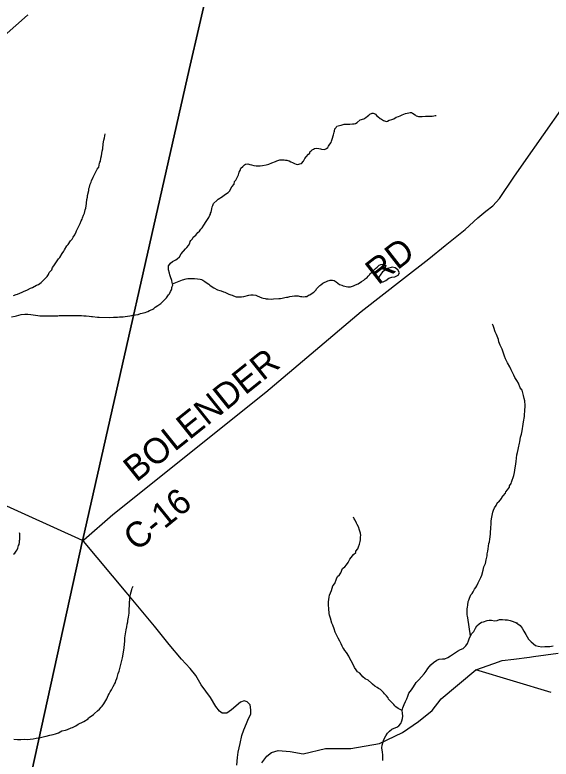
# Model space of a CAD drawing. Extents: x 1310247 to 1664935, y 235267 to 584339.
# Drawn here: x 1499619 to 1505968, y 302982 to 311789 of the extents above; entities that cross this region are included whole.
import ezdxf

# ---------------------------------------------------------------- set-up
doc = ezdxf.new("R2010")
doc.units = 0
for name, color, linetype in [('GM_X_County_Road', 7, 'Continuous'), ('GM_X_County_Road_Text', 7, 'Continuous'), ('GM_X_Minor_Lake', 7, 'Continuous'), ('GM_X_Minor_River', 7, 'Continuous'), ('GM_X_Township', 7, 'Continuous'), ('GM_X_Township_ROW', 7, 'Continuous')]:
    doc.layers.add(name, color=color, linetype=linetype)

msp = doc.modelspace()

# ---------------------------------------------------------------- linework, layer by layer
at = {"layer": 'GM_X_County_Road'}
for points in [[(1500420.2, 305569.3), (1500435.9, 305577.2), (1500778.1, 305877.4), (1502591.2, 307324.3), (1503125.5, 307778.6), (1503719.3, 308279.8), (1504222, 308669.1), (1504519.2, 308904.1), (1504712, 309061.6), (1504948.9, 309250.8), (1505102.6, 309388.6), (1505196.3, 309465.1), (1505278.4, 309529.8), (1505356, 309618.2), (1505528.1, 309869.3), (1505646.9, 310037), (1506109.6, 310702.7), (1506286.8, 310958.3), (1506381, 311067), (1506661.2, 311316.5), (1506842.3, 311460.9), (1507014.1, 311587.2), (1507111.6, 311672.1), (1507345.2, 311858.2)], [(1499312.9, 311387.3), (1499770, 311785.2), (1499774.7, 311789.3)], [(1500420.2, 305569.3), (1499016.2, 306204.8)], [(1502245.3, 302909.3), (1502256.9, 303003.1), (1502264.7, 303063.9), (1502286.6, 303166.7), (1502307.5, 303261.9), (1502330.3, 303329.6), (1502361.6, 303405.8), (1502387, 303462.5), (1502411.5, 303515.8), (1502412.4, 303566.6), (1502403.9, 303624.1), (1502370.9, 303662.2), (1502334.5, 303670.7), (1502291.4, 303655.4), (1502185.3, 303565.8), (1502127.1, 303528.1), (1502073.9, 303526.8), (1502043.4, 303550.5), (1501997.7, 303605.5), (1501934.5, 303712.5), (1501824.1, 303863.1), (1501761.4, 303970.9), (1501693.7, 304053.7), (1501593.3, 304166.6), (1501445.3, 304339.6), (1501272.3, 304555.4), (1500938.6, 304956.7), (1500429.7, 305560), (1500420.2, 305569.3)]]:
    msp.add_lwpolyline(points, dxfattribs=at)
at = {"layer": 'GM_X_Minor_Lake'}
for points in [[(1504116.3, 308689.6), (1504156.7, 308709), (1504173.3, 308738.7), (1504153.9, 308773.2), (1504122.3, 308797.8), (1504084.4, 308802.5), (1504036.1, 308787.3), (1503990, 308762.4)], [(1503990, 308762.4), (1503971.3, 308750.4), (1503944.6, 308710.7), (1503923.9, 308673), (1503937.1, 308628.7), (1503979.2, 308631.9), (1504009.5, 308647.4), (1504048, 308672.8), (1504084.2, 308684.2), (1504116.3, 308689.6)]]:
    msp.add_lwpolyline(points, dxfattribs=at)
at = {"layer": 'GM_X_Minor_River'}
for points in [[(1502755.8, 310073), (1502773.9, 310074.8), (1502786, 310074.7), (1502808.1, 310072.4), (1502822.1, 310070.2), (1502838.1, 310070), (1502852.2, 310067.8), (1502866.2, 310061.6), (1502888.1, 310051.3), (1502908.1, 310041), (1502928, 310028.7), (1502950.1, 310024.4), (1502970.1, 310020.2), (1502994.3, 310025.9), (1503012.4, 310031.7), (1503036.8, 310059.5), (1503053.3, 310089.5), (1503069.6, 310109.3), (1503094, 310141.2), (1503110.2, 310153), (1503112.4, 310167.1), (1503124.6, 310177), (1503140.8, 310190.8), (1503155, 310200.7), (1503167.1, 310208.6), (1503193.3, 310210.2), (1503217.3, 310208), (1503239.4, 310203.7), (1503251.4, 310201.5), (1503279.4, 310197.1), (1503291.5, 310201), (1503309.7, 310208.8), (1503323.9, 310220.7), (1503332.1, 310234.6), (1503348.5, 310258.6), (1503364.7, 310278.5), (1503366.9, 310294.5), (1503379.4, 310328.5), (1503385.8, 310356.5), (1503389.9, 310370.5), (1503398.4, 310402.6), (1503404.5, 310414.6), (1503408.9, 310442.6), (1503423.1, 310458.5), (1503431.3, 310470.5), (1503463.6, 310482.1), (1503483.7, 310485.9), (1503517.9, 310495.5), (1503536, 310497.3), (1503586.2, 310496.7), (1503616.4, 310498.3), (1503636.5, 310500.1), (1503650.6, 310503.9), (1503672.8, 310515.7), (1503709.3, 310547.4), (1503749.7, 310561), (1503773.9, 310576.7), (1503796.2, 310590.5), (1503808.4, 310604.4), (1503822.6, 310614.3), (1503850.8, 310626), (1503862.9, 310627.9), (1503874.9, 310623.7), (1503890.8, 310613.5), (1503902.7, 310597.2), (1503918.6, 310587), (1503942.5, 310564.6), (1503958.4, 310554.4), (1503982.3, 310538), (1504006.3, 310529.7), (1504018.4, 310529.5), (1504032.5, 310533.4), (1504052.7, 310543.2), (1504082.9, 310550.8), (1504105.1, 310560.6), (1504133.4, 310580.3), (1504161.7, 310588), (1504179.8, 310595.8), (1504206, 310605.5), (1504244.4, 310621.1), (1504282.6, 310630.7), (1504300.8, 310634.5), (1504314.8, 310634.3), (1504328.8, 310626.1), (1504356.7, 310605.7), (1504370.6, 310593.5), (1504384.6, 310589.3), (1504396.6, 310587.1), (1504430.7, 310586.7), (1504442.8, 310588.6), (1504481, 310590.1), (1504515.1, 310589.7), (1504527.2, 310591.5), (1504545.3, 310591.3), (1504559.3, 310591.1), (1504579.4, 310594.9), (1504593.5, 310596.8), (1504605.6, 310598.6)], [(1499604.1, 308468.9), (1499636.3, 308478.5), (1499650.4, 308484.4), (1499678.7, 308498.1), (1499707, 308509.8), (1499723.1, 308517.6), (1499767.5, 308537.2), (1499805.9, 308554.8), (1499826.1, 308564.6), (1499876.6, 308592), (1499898.8, 308599.8), (1499929.2, 308623.5), (1500000.3, 308693), (1500016.7, 308718.9), (1500025, 308740.9), (1500057.5, 308772.6), (1500063.9, 308800.6), (1500082.1, 308818.5), (1500112.8, 308866.3), (1500137.4, 308902.2), (1500151.6, 308920.1), (1500178.3, 308965.9), (1500198.7, 308991.8), (1500206.9, 309007.8), (1500235.6, 309055.6), (1500249.8, 309073.5), (1500278.5, 309117.4), (1500298.8, 309135.2), (1500311.1, 309157.1), (1500327.5, 309185), (1500343.9, 309221), (1500350.1, 309233), (1500368.7, 309274.9), (1500385.1, 309304.8), (1500391.3, 309318.8), (1500405.7, 309350.8), (1500414, 309372.8), (1500420.2, 309386.8), (1500432.7, 309420.8), (1500443, 309442.8), (1500451.4, 309480.8), (1500457.7, 309500.8), (1500466.4, 309557), (1500468.6, 309575), (1500472.9, 309593), (1500473, 309605.1), (1500477.4, 309633.1), (1500479.6, 309653.2), (1500494.3, 309709.3), (1500494.6, 309735.4), (1500502.8, 309751.3), (1500511.3, 309787.4), (1500521.6, 309811.4), (1500525.8, 309827.4), (1500544.4, 309867.3), (1500558.7, 309891.3), (1500565, 309909.3), (1500593.7, 309963.2), (1500612.1, 309989), (1500620.6, 310033.1), (1500626.8, 310047.1), (1500631, 310059.1), (1500637.4, 310095.2), (1500643.8, 310121.2), (1500652.5, 310177.4), (1500658.8, 310203.4), (1500665.5, 310263.6), (1500672.1, 310307.7), (1500678.4, 310333.7), (1500687, 310381.8)], [(1501079.5, 308243.7), (1501107.7, 308255.4), (1501125.8, 308259.2), (1501141.9, 308263), (1501162.1, 308268.8), (1501180.2, 308274.6), (1501194.4, 308280.5), (1501214.6, 308292.3), (1501226.7, 308296.1), (1501250.9, 308305.9), (1501263, 308313.8), (1501279.3, 308329.6), (1501311.7, 308351.3), (1501346.1, 308373), (1501366.4, 308394.8), (1501384.6, 308408.7), (1501400.9, 308428.5), (1501415.2, 308442.4), (1501439.7, 308476.3), (1501449.9, 308490.2), (1501462.2, 308514.2), (1501474.5, 308534.1), (1501478.7, 308548.1), (1501478.8, 308562.2), (1501483, 308576.2), (1501489.2, 308590.2), (1501481.6, 308624.4), (1501475.8, 308646.6), (1501462.3, 308688.9), (1501456.4, 308703), (1501454.5, 308715.1), (1501448.7, 308733.3), (1501439.1, 308771.6), (1501437.4, 308789.6), (1501439.7, 308819.8), (1501452, 308837.7), (1501460.2, 308849.6), (1501486.5, 308869.4), (1501524.9, 308889), (1501541.1, 308900.9), (1501567.5, 308924.6), (1501590, 308960.5), (1501640.9, 309020.1), (1501653.2, 309038.1), (1501675.5, 309061.9), (1501691.9, 309087.8), (1501694.1, 309105.9), (1501704.3, 309117.8), (1501722.6, 309139.7), (1501730.9, 309157.6), (1501761.3, 309183.4), (1501783.8, 309215.2), (1501804, 309229), (1501820.4, 309253), (1501836.6, 309268.8), (1501855.1, 309300.7), (1501885.7, 309342.5), (1501908.2, 309380.4), (1501916.4, 309392.4), (1501928.8, 309418.3), (1501934.9, 309430.3), (1501937.1, 309444.3), (1501941.3, 309456.3), (1501949.7, 309492.4), (1501956.1, 309518.4), (1501962.2, 309532.4), (1501972.6, 309558.4), (1502013.2, 309598.1), (1502027.4, 309608), (1502076, 309639.5), (1502102.3, 309659.2), (1502144.8, 309686.8), (1502159.1, 309702.8), (1502189.8, 309754.6), (1502216.3, 309786.4), (1502220.6, 309816.5), (1502236.9, 309832.4), (1502253.4, 309872.3), (1502265.8, 309896.3), (1502276.2, 309926.3), (1502286.5, 309948.2), (1502294.8, 309974.3), (1502317.1, 309994.1), (1502337.4, 310013.9), (1502351.6, 310023.8), (1502375.7, 310025.5), (1502387.8, 310023.3), (1502401.8, 310019.1), (1502421.8, 310012.9), (1502449.8, 310006.5), (1502477.9, 310004.1), (1502502, 310001.8), (1502522.1, 310001.6), (1502552.2, 310007.2), (1502594.5, 310014.8), (1502624.7, 310022.4), (1502661.1, 310038), (1502703.4, 310055.6), (1502719.6, 310061.4), (1502733.7, 310067.3), (1502755.8, 310073)], [(1501485.6, 308608.2), (1501604.4, 308653), (1501648.7, 308664.5), (1501666.9, 308668.3), (1501682.9, 308670.1), (1501717.1, 308671.7), (1501745.2, 308671.3), (1501781.3, 308666.9), (1501811.4, 308660.5), (1501829.4, 308656.2), (1501845.4, 308650), (1501867.3, 308635.7), (1501883.2, 308623.4), (1501915.1, 308603), (1501929, 308592.8), (1501956.9, 308570.3), (1501976.8, 308558), (1502018.8, 308537.4), (1502044.8, 308529), (1502060.8, 308522.8), (1502090.7, 308510.4), (1502104.7, 308506.2), (1502128.7, 308497.9), (1502152.7, 308483.5), (1502174.7, 308477.2), (1502190.7, 308471), (1502208.7, 308464.8), (1502240.7, 308454.3), (1502260.7, 308452), (1502302.9, 308451.5), (1502331.1, 308457.2), (1502387.5, 308470.6), (1502413.7, 308478.3), (1502439.8, 308478), (1502471.9, 308473.5), (1502489.8, 308465.3), (1502543.8, 308442.5), (1502557.8, 308438.3), (1502581.8, 308432), (1502595.9, 308429.8), (1502619.9, 308427.5), (1502654.1, 308427.1), (1502680.2, 308428.8), (1502744.5, 308432), (1502762.6, 308433.8), (1502784.7, 308437.5), (1502800.8, 308439.3), (1502816.9, 308443.2), (1502837.1, 308449), (1502849.1, 308450.8), (1502873.3, 308456.5), (1502929.6, 308463.9), (1502955.7, 308463.5), (1502971.8, 308463.3), (1502983.8, 308459.2), (1502999.8, 308457), (1503015.9, 308456.8), (1503033.9, 308454.5), (1503056, 308456.3), (1503074.1, 308458.1), (1503096.4, 308471.8), (1503112.5, 308477.7), (1503138.9, 308497.4), (1503157.1, 308509.3), (1503187.5, 308535), (1503191.7, 308549), (1503203.9, 308558.9), (1503228.3, 308586.7), (1503242.5, 308596.6), (1503266.8, 308616.4), (1503280.9, 308622.2), (1503307.2, 308636), (1503325.3, 308641.8), (1503341.5, 308647.6), (1503353.5, 308649.5), (1503379.6, 308649.1), (1503397.7, 308646.9), (1503421.6, 308628.5), (1503461.4, 308599.9), (1503491.4, 308589.5), (1503507.4, 308583.3), (1503559.5, 308572.6), (1503575.5, 308570.4), (1503591.6, 308572.2), (1503605.7, 308574), (1503627.9, 308581.8), (1503654.1, 308595.5), (1503682.4, 308605.2), (1503722.9, 308634.8), (1503749.2, 308648.6), (1503767.4, 308666.4), (1503789.7, 308682.2), (1503802, 308698.1), (1503822.2, 308716), (1503826.4, 308730), (1503840.6, 308737.8), (1503858.9, 308757.7), (1503887.4, 308789.5), (1503907.6, 308805.3)], [(1503907.6, 308805.3), (1503934, 308827.1), (1503952.2, 308834.9), (1503972.3, 308838.7), (1503988.3, 308834.5), (1504000.3, 308832.3), (1504012.3, 308824.1)], [(1504012.3, 308824.1), (1503990, 308762.4)], [(1499581, 308216.1), (1499621.3, 308225.6), (1499639.4, 308229.4), (1499693.8, 308242.8), (1499738, 308246.3), (1499774.2, 308247.8), (1499806.2, 308243.4), (1499836.3, 308239), (1499864.4, 308234.7), (1499890.4, 308230.3), (1499916.5, 308228), (1499942.6, 308227.7), (1500010.9, 308226.8), (1500047, 308228.4), (1500093.2, 308229.8), (1500129.4, 308229.4), (1500145.5, 308231.2), (1500191.7, 308232.6), (1500406.5, 308230), (1500436.6, 308227.6), (1500464.7, 308227.2), (1500498.8, 308222.8), (1500524.9, 308220.5), (1500536.9, 308218.3), (1500597.1, 308213.5), (1500615.2, 308211.3), (1500735.6, 308209.8), (1500785.9, 308211.2), (1500808, 308210.9), (1500836.1, 308212.6), (1500858.2, 308214.3), (1500880.3, 308216), (1500902.4, 308217.8), (1500924.6, 308221.5), (1500950.7, 308223.2), (1500978.9, 308228.9), (1501003, 308232.6), (1501017.1, 308234.4), (1501047.3, 308238.1), (1501079.5, 308243.7)], [(1505015.6, 304441.9), (1504983, 304655), (1504977.2, 304675.1), (1504975.4, 304689.2), (1504973.5, 304705.3), (1504976.2, 304761.5), (1504976.4, 304779.5), (1504980.8, 304805.6), (1504985.3, 304847.7), (1504993.5, 304863.6), (1505001.8, 304885.6), (1505016.3, 304925.6), (1505034.6, 304943.5), (1505046.9, 304961.4), (1505061.3, 304995.3), (1505077.6, 305013.2), (1505087.9, 305031.1), (1505104.4, 305069.1), (1505120.8, 305101), (1505135.3, 305130.9), (1505147.6, 305158.9), (1505162.4, 305219), (1505172.9, 305257), (1505189.5, 305298.9), (1505200, 305341), (1505210.6, 305387), (1505212.9, 305411.1), (1505219.3, 305445.1), (1505221.6, 305471.2), (1505230.4, 305533.3), (1505238.7, 305555.3), (1505243.1, 305583.4), (1505251.8, 305643.5), (1505252.1, 305665.6), (1505254.7, 305713.8), (1505254.9, 305731.8), (1505257.2, 305755.9), (1505259.5, 305782), (1505259.7, 305802), (1505268.3, 305844.1), (1505277, 305904.2), (1505285.3, 305928.2), (1505299.7, 305954.2), (1505316.1, 305982.1), (1505332.6, 306018), (1505348.8, 306027.9), (1505381.4, 306067.6), (1505383.5, 306079.7), (1505401.8, 306099.5), (1505426.3, 306129.3), (1505430.5, 306145.3), (1505450.8, 306167.2), (1505475.3, 306199), (1505477.5, 306217), (1505493.9, 306245), (1505500.1, 306258.9), (1505527.1, 306336.9), (1505535.6, 306375), (1505540, 306403), (1505548.9, 306475.2), (1505555.2, 306505.3), (1505562.2, 306581.5), (1505568.6, 306611.5), (1505577, 306647.6), (1505587.5, 306685.6), (1505589.7, 306701.7), (1505593.9, 306719.7), (1505596.1, 306735.7), (1505606.9, 306793.8), (1505617.3, 306825.8), (1505625.8, 306867.9), (1505636.8, 306944.1), (1505643.1, 306974.1), (1505651.9, 307036.3), (1505654.2, 307060.4), (1505658.7, 307100.5), (1505659.5, 307168.8), (1505658.1, 307223), (1505650.4, 307249.2), (1505640.8, 307283.5), (1505625.5, 307347.9), (1505603.7, 307374.3), (1505580.3, 307432.8), (1505562.6, 307461.2), (1505536.9, 307499.7), (1505525.2, 307523.9), (1505495.8, 307590.6), (1505480.2, 307624.9), (1505450.6, 307673.5), (1505429.1, 307717.9), (1505417.4, 307752.2), (1505388.2, 307832.9), (1505366.7, 307879.4), (1505351.1, 307919.7), (1505343.4, 307946), (1505322, 308008.5), (1505306.3, 308036.8), (1505290.9, 308091.2), (1505283.1, 308113.4), (1505273.3, 308129.6)], [(1504206.6, 303557), (1504158.8, 303583.2), (1504130.9, 303599.6), (1504117, 303611.8), (1504105.2, 303630), (1504089.3, 303644.3), (1504075.4, 303658.5), (1504043.7, 303693), (1504039.8, 303707.1), (1504018, 303731.5), (1503996.2, 303753.8), (1503982.4, 303772.1), (1503946.6, 303806.6), (1503922.7, 303817), (1503908.7, 303829.2), (1503882.9, 303847.6), (1503855, 303870), (1503841.1, 303882.2), (1503803.3, 303914.8), (1503765.4, 303931.3), (1503737.6, 303955.8), (1503703.9, 303998.3), (1503674, 304016.8), (1503658.2, 304039), (1503638.5, 304067.4), (1503620.9, 304111.8), (1503581.6, 304180.5), (1503571.8, 304198.7), (1503544.2, 304245.2), (1503524.4, 304269.5), (1503512.6, 304287.7), (1503502.7, 304301.9), (1503494.9, 304320.1), (1503483.2, 304346.3), (1503467.5, 304378.6), (1503447.8, 304413), (1503412.5, 304485.7), (1503399, 304526), (1503383.4, 304566.4), (1503373.6, 304590.6), (1503356.3, 304651), (1503344.7, 304687.3), (1503340.9, 304705.4), (1503335.5, 304763.7), (1503332, 304805.9), (1503332.5, 304844), (1503341.1, 304898.1), (1503343.5, 304922.2), (1503357.8, 304950.1), (1503368.2, 304978.1), (1503384.9, 305034.1), (1503407.4, 305062), (1503426.1, 305115.9), (1503440.5, 305141.9), (1503462.8, 305163.7), (1503477.1, 305187.6), (1503499.8, 305237.5), (1503526.2, 305259.3), (1503544.6, 305283.1), (1503565, 305311), (1503583.5, 305348.9), (1503599.8, 305368.8), (1503628.3, 305402.6), (1503654.7, 305428.3), (1503656.9, 305444.4), (1503679.3, 305470.2), (1503687.7, 305496.2), (1503700.1, 305526.2), (1503702.3, 305540.2), (1503708.5, 305558.2), (1503712.7, 305576.2), (1503712.9, 305588.2), (1503713.2, 305614.3), (1503713.4, 305630.4), (1503709.6, 305654.5), (1503703.9, 305678.7), (1503700, 305692.8), (1503686.4, 305731.1), (1503670.7, 305759.5), (1503664.9, 305775.6), (1503647.2, 305809.9), (1503637.4, 305824.1), (1503629.6, 305844.3)], [(1499603.9, 305406.3), (1499620.1, 305420.2), (1499636.4, 305444.1), (1499644.6, 305458), (1499652.9, 305480), (1499661.4, 305512), (1499669.5, 305524), (1499673.8, 305548), (1499674.1, 305568.1), (1499676.2, 305580.1), (1499677, 305646.4), (1499675.2, 305660.4)], [(1500685.5, 303656.4), (1500706, 303696.3), (1500724.6, 303734.2), (1500736.9, 303756.1), (1500749.2, 303780.1), (1500761.5, 303802), (1500782.1, 303841.9), (1500798.5, 303867.8), (1500810.8, 303889.7), (1500813, 303909.7), (1500825.4, 303935.7), (1500829.6, 303949.7), (1500842.1, 303993.7), (1500854.6, 304023.6), (1500858.8, 304039.6), (1500869.4, 304087.7), (1500877.8, 304117.7), (1500882, 304133.7), (1500892.6, 304179.7), (1500898.9, 304201.7), (1500903.2, 304227.8), (1500907.7, 304269.9), (1500912.1, 304297.9), (1500921.1, 304382.1), (1500921.5, 304416.2), (1500925.8, 304442.3), (1500936.7, 304510.4), (1500943.2, 304548.5), (1500949.6, 304580.5), (1500955.9, 304606.5), (1500958.1, 304622.6), (1500964.6, 304662.6), (1500966.9, 304686.7), (1500971.2, 304710.7), (1500971.4, 304722.8), (1500973.7, 304748.8), (1500974.4, 304809), (1500976.6, 304829.1), (1500976.9, 304847.2), (1500979, 304861.2), (1500981.3, 304887.3), (1500985.7, 304911.3), (1500989.9, 304933.3), (1500994.3, 304961.4), (1501004.7, 304989.4), (1501008.8, 305003.4), (1501019.2, 305027.3)], [(1503974.8, 302964.2), (1503975.4, 303000.3), (1503974, 303032.4), (1503970.6, 303064.5), (1503963.5, 303114.7), (1503966.2, 303148.7), (1503976.7, 303176.6), (1503989.5, 303216.4), (1504010.3, 303256.1), (1504031, 303287.8), (1504053.5, 303313.4), (1504082, 303336.9), (1504110.4, 303348.4), (1504140.7, 303359.9), (1504167, 303375.4), (1504187.6, 303403.1), (1504200.3, 303434.9), (1504206.8, 303462.9), (1504211.3, 303490.8), (1504208, 303527), (1504206.6, 303557), (1504213.2, 303589), (1504227.9, 303626.8), (1504242.6, 303662.6), (1504259.3, 303696.3), (1504271.9, 303728.2), (1504284.6, 303762), (1504315.5, 303803.5), (1504338.2, 303837.2), (1504369.3, 303890.7), (1504402, 303922.2), (1504432.7, 303957.7), (1504463.5, 303991.2), (1504488.2, 304024.8), (1504508.8, 304056.5), (1504543.7, 304099.9), (1504576.3, 304127.4), (1504615, 304154.7), (1504641.3, 304166.2), (1504683.5, 304169.5), (1504711.6, 304171), (1504746, 304186.3), (1504776.4, 304205.8), (1504861.7, 304258.3), (1504894.2, 304277.8), (1504926.5, 304293.2), (1504957.2, 304324.7), (1504977.8, 304350.4), (1504988.4, 304380.3), (1504996.9, 304406.2), (1505015.6, 304441.9), (1505028.1, 304467.7), (1505052.7, 304493.3), (1505071.5, 304533.1), (1505088, 304558.8), (1505114.6, 304584.4), (1505143, 304603.9), (1505169.2, 304607.4), (1505209.6, 304622.7), (1505235.8, 304628.2), (1505263.8, 304625.7), (1505299.8, 304619), (1505328, 304624.5), (1505358.3, 304634), (1505394.4, 304633.3), (1505422.4, 304628.8), (1505450.5, 304630.3), (1505482.4, 304621.6), (1505508.3, 304613.1), (1505538.3, 304604.6), (1505566.2, 304594)], [(1505549.6, 304600.3), (1505576, 304581.8), (1505603.7, 304563.3), (1505627.2, 304532.8), (1505644.6, 304496.4), (1505670, 304457.8), (1505685.5, 304429.5), (1505701.1, 304403.1), (1505732.5, 304370.5), (1505783.9, 304327.4), (1505815.9, 304318.8), (1505859.9, 304312), (1505894, 304313.4), (1505924.2, 304316.8), (1505954.2, 304316.3), (1505992.5, 304321.6)], [(1499607.8, 303220.3), (1499650, 303215.7), (1499690.1, 303215.2), (1499730.3, 303216.7), (1499766.4, 303216.3), (1499800.6, 303219.9), (1499834.8, 303221.5), (1499871, 303229), (1499905.2, 303234.6), (1499937.4, 303240.2), (1499969.7, 303249.9), (1499987.8, 303255.7), (1500034.2, 303267.1), (1500072.4, 303274.7), (1500098.6, 303282.4), (1500136.9, 303294), (1500175.3, 303315.5), (1500217.6, 303323), (1500241.8, 303332.8), (1500284.2, 303352.3), (1500300.3, 303358.1), (1500318.5, 303366), (1500342.7, 303377.7), (1500369.1, 303395.4), (1500385.2, 303405.3), (1500413.5, 303415), (1500435.7, 303428.7), (1500486.3, 303460.2), (1500492.5, 303472.2), (1500522.8, 303491.9), (1500549.2, 303511.6), (1500563.4, 303523.5), (1500595.9, 303555.2), (1500622.2, 303574.9), (1500640.6, 303596.8), (1500652.8, 303610.7), (1500673.2, 303636.5), (1500685.5, 303656.4)]]:
    msp.add_lwpolyline(points, dxfattribs=at)
at = {"layer": 'GM_X_Township'}
for points in [[(1498859, 298544.1), (1499669.2, 302157.4), (1500420.1, 305569.3), (1500423.8, 305583), (1501684.1, 311144), (1502172.8, 313259.9), (1502426.4, 314358.1), (1503184.9, 317642.2), (1504578, 323299.9)], [(1504578, 323299.9), (1503184.9, 317642.2), (1502426.4, 314358.1), (1502172.8, 313259.9), (1501684.1, 311144), (1500423.8, 305583), (1500420.1, 305569.3), (1499669.2, 302157.4), (1498859, 298544.1)]]:
    msp.add_lwpolyline(points, dxfattribs=at)
at = {"layer": 'GM_X_Township_ROW'}
for points in [[(1502543.7, 302939.2), (1502601.4, 303015.5), (1502657.5, 303062.3), (1502735.4, 303085.7), (1502877.3, 303071.6), (1503033.1, 303043.6), (1503298, 303107.9), (1503598, 303107.9), (1503938, 303167.9), (1504208, 303297.8), (1504398, 303427.7), (1504558, 303557.7), (1504668.1, 303697.6), (1505078.1, 304037.4), (1505290.5, 304113.6), (1505389.2, 304148.6), (1505525.9, 304167.1), (1505710.7, 304187.1), (1505761.1, 304198.5), (1506052.4, 304237.4)], [(1505968.4, 303769.9), (1505078.1, 304037.4)]]:
    msp.add_lwpolyline(points, dxfattribs=at)

# ---------------------------------------------------------------- texts
at = {"layer": 'GM_X_County_Road_Text'}
for s, rotation, p in [('RD', 37.83342, (1503919.7, 308585.3)), ('BOLENDER', 38.67769, (1501057.8, 306251.9)), ('C-16', 38.91372, (1501059.3, 305432.8))]:
    msp.add_text(s, height=300, rotation=rotation, dxfattribs=at).set_placement(p)

doc.saveas('drawing.dxf')
